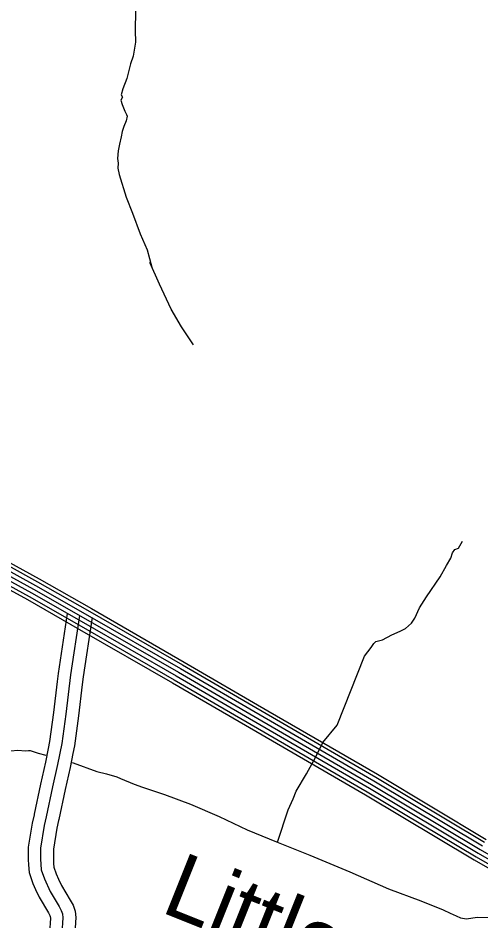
# Model space of a CAD drawing. Extents: x 1551132 to 1791609, y 378168 to 563823.
# Drawn here: x 1627866 to 1631255, y 421824 to 428427 of the extents above; entities that cross this region are included whole.
import ezdxf

# ---------------------------------------------------------------- set-up
doc = ezdxf.new("R2010")
doc.units = 0
for name, color, linetype in [('DESIGN - DRAINAGE - Bridges and Cross Drains Size Text', 7, 'Continuous'), ('DESIGN - TRANSPORTATION - Text', 7, 'Continuous'), ('SURVEY - CONTOURS - Index with Text', 7, 'Continuous'), ('SURVEY - PROPERTY - Owners', 7, 'Continuous')]:
    doc.layers.add(name, color=color, linetype=linetype)

msp = doc.modelspace()

# ---------------------------------------------------------------- linework, layer by layer
at = {"layer": 'DESIGN - TRANSPORTATION - Text'}
for points in [[(1628725.826, 428479.356), (1628722.417, 428335.094), (1628725.592, 428250.884), (1628717.001, 428190.849), (1628708.593, 428148.856), (1628690.01, 428090.921), (1628662.96, 427984.985), (1628634.203, 427909.125), (1628619.761, 427865.182), (1628629.611, 427849.048), (1628619.386, 427827.106), (1628629.086, 427794.947), (1628648.627, 427746.645), (1628652.527, 427736.579), (1628660.377, 427720.47), (1628664.26, 427708.403), (1628657.927, 427674.394), (1628639.502, 427632.501), (1628629.144, 427596.533), (1628620.769, 427558.541), (1628608.236, 427504.556), (1628599.762, 427456.546), (1628595.212, 427400.478)], [(1628595.212, 427400.478), (1628598.861, 427364.369), (1628596.512, 427328.318), (1628606.07, 427282.125), (1628658.493, 427117.237), (1628703.384, 427000.534), (1628759.957, 426849.639), (1628810.848, 426732.869), (1628845.28, 426605.266)], [(1629149.281, 426037.718), (1629062.175, 426167.938), (1628987.06, 426297.883), (1628901.112, 426480.187), (1628830.622, 426638.092)], [(1630201.188, 423255.904), (1630402.684, 423760.959), (1630450.091, 423824.044), (1630470.749, 423853.653), (1630485.057, 423867.361), (1630533.306, 423878.32), (1630602.163, 423916.871), (1630662.761, 423943.589), (1630703.185, 423962.731), (1630746.059, 424001.865), (1630770.85, 424037.399), (1630804.533, 424112.81), (1630856.34, 424193.837), (1630957.588, 424339.916), (1631003.445, 424423.076), (1631034.628, 424476.503), (1631047.519, 424516.304), (1631064.044, 424539.988), (1631090.26, 424549.43), (1631119.401, 424600.889)], [(1629765.848, 422399.614), (1629843.663, 422636.912), (1629879.429, 422716.289), (1629902.662, 422771.891), (1629977.485, 422898.511), (1630046.267, 423023.256), (1630096.607, 423128.367), (1630201.188, 423255.904)], [(1627706.255, 423066.955), (1627727.288, 423067.022), (1627813.294, 423067.114), (1627865.401, 423071.972), (1627921.283, 423066.722), (1627941.366, 423070.281), (1627953.357, 423070.014), (1628012.931, 423050.655), (1628069.046, 423034.93)], [(1628256.575, 422982.387), (1628269.35, 422978.812), (1628441.971, 422916.844), (1628513.586, 422899.218), (1628589.109, 422877.501), (1628614.825, 422864.901), (1628715.931, 422824.566), (1628777.413, 422801.157), (1628938.226, 422747.473), (1629128.671, 422677.096), (1629338.7, 422588.244), (1629544.512, 422489.458), (1629758.59, 422402.523), (1630002.426, 422304.903), (1630295.71, 422182.134), (1630578.954, 422057.581), (1630815.015, 421970.153), (1630979.561, 421904.36), (1631029.043, 421881.21), (1631072.584, 421860.201), (1631106.258, 421845.417), (1631150.099, 421838.434), (1631226.38, 421850.767), (1631430.284, 421846.234)]]:
    msp.add_lwpolyline(points, dxfattribs=at)
at = {"layer": 'SURVEY - CONTOURS - Index with Text'}
for points in [[(1626348.697, 426677.508), (1626359.688, 426542.371), (1626387.479, 426377.967), (1626445.653, 426155.919), (1626516.668, 425908.721), (1626580.008, 425700.474), (1626641.898, 425501.019), (1626703.48, 425330.573), (1626775.986, 425171.494), (1626841.026, 425049.807), (1626930.274, 424932.112), (1627038.463, 424795.359), (1627225.025, 424611.771), (1627518.435, 424402.232), (1627935.717, 424173.701), (1628316.399, 423956.238), (1628995.567, 423565.853), (1629607.31, 423210.419), (1630409.408, 422746.24), (1631205.972, 422269.745), (1631814.6, 421921.028)], [(1626374.322, 426679.591), (1626385.23, 426545.571), (1626412.645, 426383.383), (1626470.452, 426162.728), (1626541.326, 425916.013), (1626604.591, 425708.032), (1626666.289, 425509.202), (1626727.312, 425340.29), (1626799.052, 425182.894), (1626862.742, 425063.732), (1626950.607, 424947.863), (1627057.638, 424812.568), (1627241.617, 424631.521), (1627532.126, 424424.058), (1627948.275, 424196.152), (1628329.183, 423978.555), (1629008.433, 423588.12), (1629620.21, 423232.669), (1630422.449, 422768.399), (1631218.964, 422291.937), (1631827.974, 421943.003)], [(1626405.221, 426682.1), (1626416.012, 426549.413), (1626442.986, 426389.909), (1626500.352, 426170.936), (1626571.058, 425924.805), (1626634.223, 425717.133), (1626695.68, 425519.069), (1626756.045, 425352.007), (1626826.852, 425196.644), (1626888.925, 425080.508), (1626975.115, 424966.847), (1627080.754, 424833.318), (1627261.625, 424655.33), (1627548.643, 424450.358), (1627963.408, 424223.203), (1628344.599, 424005.447), (1629023.949, 423614.962), (1629635.76, 423259.487), (1630438.166, 422795.125), (1631234.622, 422318.696), (1631844.091, 421969.496)], [(1626436.12, 426684.616), (1626446.803, 426553.263), (1626473.319, 426396.434), (1626530.243, 426179.145), (1626600.782, 425933.597), (1626663.856, 425726.241), (1626725.079, 425528.936), (1626784.769, 425363.724), (1626854.651, 425210.395), (1626915.108, 425097.283), (1626999.623, 424985.83), (1627103.87, 424854.06), (1627281.624, 424679.139), (1627565.151, 424476.659), (1627978.541, 424250.262), (1628360.007, 424032.348), (1629039.457, 423641.805), (1629651.309, 423286.304), (1630453.89, 422821.842), (1631250.288, 422345.447), (1631860.215, 421995.988)], [(1626436.12, 426684.616), (1626446.803, 426553.263), (1626473.319, 426396.434), (1626530.243, 426179.145), (1626600.782, 425933.597), (1626663.856, 425726.241), (1626725.079, 425528.936), (1626784.769, 425363.724), (1626854.651, 425210.395), (1626915.108, 425097.283), (1626999.623, 424985.83), (1627103.87, 424854.06), (1627281.624, 424679.139), (1627565.151, 424476.659), (1627978.541, 424250.262), (1628360.007, 424032.348), (1629039.457, 423641.805), (1629651.309, 423286.304), (1630453.89, 422821.842), (1631250.288, 422345.447), (1631860.215, 421995.988)], [(1626467.019, 426687.133), (1626477.594, 426557.113), (1626503.652, 426402.959), (1626560.134, 426187.353), (1626630.507, 425942.389), (1626693.489, 425735.35), (1626754.479, 425538.803), (1626813.494, 425375.441), (1626882.45, 425224.145), (1626941.291, 425114.059), (1627024.13, 425004.814), (1627126.986, 424874.803), (1627301.624, 424702.948), (1627581.659, 424502.96), (1627993.674, 424277.321), (1628375.415, 424059.249), (1629054.965, 423668.647), (1629666.859, 423313.121), (1630469.615, 422848.56), (1631265.954, 422372.198)], [(1626497.919, 426689.642), (1626508.377, 426560.955), (1626533.993, 426409.484), (1626590.033, 426195.562), (1626660.239, 425951.181), (1626723.121, 425744.45), (1626783.87, 425548.67), (1626842.226, 425387.158), (1626910.25, 425237.895), (1626967.473, 425130.834), (1627048.638, 425023.798), (1627150.102, 424895.553), (1627321.632, 424726.757), (1627598.175, 424529.26), (1628008.807, 424304.371), (1628390.831, 424086.141), (1629070.482, 423695.489), (1629682.409, 423339.939), (1630485.331, 422875.285), (1631281.612, 422398.957)], [(1626522.551, 426691.65), (1626532.926, 426564.03), (1626558.175, 426414.684), (1626613.866, 426202.112), (1626683.939, 425958.189), (1626746.746, 425751.709), (1626807.311, 425556.537), (1626865.134, 425396.491), (1626932.416, 425248.854), (1626988.348, 425144.218), (1627068.179, 425038.94), (1627168.535, 424912.095), (1627337.573, 424745.741), (1627611.333, 424550.236), (1628020.873, 424325.947), (1628403.114, 424107.592), (1629082.848, 423716.89), (1629694.808, 423361.323), (1630497.864, 422896.586), (1631294.104, 422420.291)]]:
    msp.add_lwpolyline(points, dxfattribs=at)
at = {"layer": 'SURVEY - PROPERTY - Owners'}
for points in [[(1628225.793, 424071.44), (1628159.295, 423634.412), (1628152.245, 423573.636), (1628126.062, 423347.763), (1628096.687, 423135.516), (1628086.696, 423085.606), (1628066.68, 422985.595), (1628029.856, 422824.283), (1627983.981, 422605.019), (1627982.756, 422599.852), (1627968.315, 422538.958), (1627940.332, 422362.554), (1627940.216, 422273.818), (1627941.574, 422233.8), (1627946.032, 422177.982), (1627974.148, 422098.505), (1627994.789, 422053.162), (1628020.13, 421997.503), (1628087.912, 421883.025), (1628098.203, 421864.424), (1628101.037, 421855.907), (1628102.22, 421844.982), (1628096.437, 421737.471)], [(1628315.466, 424057.79), (1628249.209, 423622.362), (1628216.051, 423336.321), (1628186.16, 423120.382), (1628155.386, 422966.595), (1628118.47, 422804.899), (1628072.513, 422585.235), (1628057.363, 422521.366), (1628031.03, 422355.345), (1628030.922, 422275.293), (1628032.155, 422238.959), (1628035.505, 422197.041), (1628058.338, 422132.489), (1628100.662, 422039.52), (1628166.643, 421928.093), (1628181.618, 421901.017), (1628190.176, 421875.324), (1628193.184, 421847.432), (1628187.16, 421735.296)], [(1628408.681, 424043.607), (1628342.682, 423609.837), (1628336.015, 423552.335), (1628309.591, 423324.429), (1628279.175, 423104.648), (1628268.092, 423049.297), (1628247.592, 422946.844), (1628210.585, 422784.748), (1628164.544, 422564.668), (1628162.744, 422557.101), (1628149.928, 422503.074), (1628125.311, 422347.854), (1628125.211, 422276.827), (1628126.32, 422244.317), (1628128.511, 422216.85), (1628145.852, 422167.815), (1628163.16, 422129.814), (1628184.376, 422083.205), (1628248.483, 421974.944), (1628268.333, 421939.06), (1628282.832, 421895.508), (1628287.749, 421849.974), (1628281.466, 421733.029)]]:
    msp.add_lwpolyline(points, dxfattribs=at)

# ---------------------------------------------------------------- texts
at = {"layer": 'DESIGN - DRAINAGE - Bridges and Cross Drains Size Text'}
msp.add_text('Little', height=474.9919, rotation=338.1814278, dxfattribs=at).set_placement((1628900.043, 421893.131))

doc.saveas('drawing.dxf')
